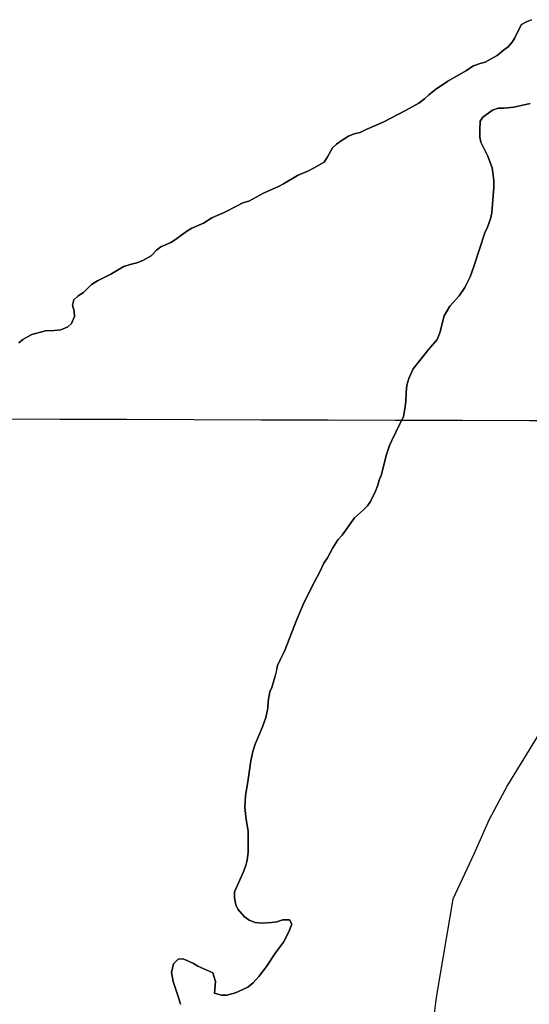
# Model space of a CAD drawing. Extents: x 3161665 to 3199565, y 885729 to 911164.
# Drawn here: x 3175931 to 3176241, y 902934 to 903533 of the extents above; entities that cross this region are included whole.
import ezdxf

# ---------------------------------------------------------------- set-up
doc = ezdxf.new("R2010")
doc.units = 0
for name, color, linetype in [('V-GRID-MAJR', 7, 'Continuous'), ('V-SITE-VEGE', 7, 'Continuous'), ('V-TOPO-SHOR', 7, 'Continuous')]:
    doc.layers.add(name, color=color, linetype=linetype)

msp = doc.modelspace()

# ---------------------------------------------------------------- linework, layer by layer
at = {"layer": 'V-GRID-MAJR'}
msp.add_spline([(3165916.244, 903320.984), (3171139.73, 903304.649), (3176363.22, 903289.0750000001), (3181586.7120000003, 903274.26), (3186810.2060000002, 903260.204), (3192033.702, 903246.909), (3197257.2, 903234.373), (3197257.201, 903234.373)], degree=3, dxfattribs=at)
at = {"layer": 'V-SITE-VEGE'}
for p, q in [((3176235.929, 903530.3379999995), (3176233.629, 903526.1739999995)), ((3176238.929, 903531.9639999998), (3176235.929, 903530.3379999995)), ((3176241.929, 903533.3559999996), (3176238.929, 903531.9639999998)), ((3176233.629, 903526.1739999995), (3176231.785, 903522.2419999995)), ((3176230.174, 903519.6939999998), (3176227.87, 903516.9169999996)), ((3176231.785, 903522.2419999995), (3176230.174, 903519.6939999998)), ((3176224.869, 903514.8299999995), (3176221.179, 903511.5839999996)), ((3176227.87, 903516.9169999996), (3176224.869, 903514.8299999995)), ((3176210.791, 903506.7099999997), (3176206.634, 903505.3149999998)), ((3176213.794, 903507.4119999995), (3176210.791, 903506.7099999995)), ((3176221.179, 903511.5839999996), (3176213.794, 903507.4119999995)), ((3176202.02, 903502.2999999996), (3176191.1720000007, 903496.0359999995)), ((3176206.634, 903505.3149999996), (3176202.02, 903502.2999999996)), ((3176191.1720000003, 903496.0359999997), (3176183.555, 903490.9339999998)), ((3176183.555, 903490.9339999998), (3176179.6350000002, 903487.6899999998)), ((3176173.4050000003, 903482.5929999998), (3176165.328, 903478.1829999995)), ((3176176.866, 903485.1419999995), (3176173.4050000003, 903482.5929999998)), ((3176179.6350000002, 903487.6899999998), (3176176.866, 903485.1419999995)), ((3176231.185, 903480.1779999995), (3176241.1180000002, 903482.2809999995)), ((3176165.328, 903478.1829999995), (3176152.169, 903471.2219999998)), ((3176212.481, 903474.1279999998), (3176218.248, 903478.3019999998)), ((3176218.248, 903478.3019999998), (3176221.713, 903479.4649999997)), ((3176221.713, 903479.4649999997), (3176225.41, 903479.4729999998)), ((3176225.41, 903479.4729999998), (3176231.185, 903480.1779999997)), ((3176152.169, 903471.2219999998), (3176141.551, 903466.5749999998)), ((3176210.648, 903466.2679999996), (3176210.869, 903471.5829999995)), ((3176210.869, 903471.5829999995), (3176212.481, 903474.1279999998)), ((3176134.161, 903463.7879999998), (3176130.698, 903462.3929999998)), ((3176137.858, 903464.7199999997), (3176134.161, 903463.7879999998)), ((3176141.551, 903466.5749999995), (3176137.8580000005, 903464.7199999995)), ((3176210.6580000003, 903461.8769999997), (3176210.648, 903466.2679999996)), ((3176126.774, 903460.0729999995), (3176123.313, 903457.5229999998)), ((3176130.698, 903462.3929999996), (3176126.774, 903460.0729999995)), ((3176211.127, 903458.8749999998), (3176210.6580000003, 903461.8769999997)), ((3176215.539, 903450.3319999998), (3176211.127, 903458.8749999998)), ((3176121.007, 903455.4379999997), (3176117.786, 903449.4209999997)), ((3176123.313, 903457.5229999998), (3176121.007, 903455.4379999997)), ((3176115.9420000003, 903446.6439999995), (3176109.481, 903442.9329999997)), ((3176117.786, 903449.4209999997), (3176115.9420000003, 903446.6439999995)), ((3176218.097, 903443.1749999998), (3176215.539, 903450.3319999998)), ((3176106.4790000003, 903441.3089999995), (3176099.784, 903438.5219999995)), ((3176109.481, 903442.9329999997), (3176106.4790000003, 903441.3089999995)), ((3176219.037, 903435.5499999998), (3176218.097, 903443.1749999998)), ((3176099.784, 903438.5219999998), (3176091.2430000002, 903433.4179999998)), ((3176219.0470000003, 903431.3909999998), (3176219.037, 903435.5499999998)), ((3176079.009, 903427.8429999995), (3176070.006, 903422.9709999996)), ((3176088.475, 903432.0249999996), (3176079.009, 903427.8429999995)), ((3176091.2430000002, 903433.4179999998), (3176088.475, 903432.0249999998)), ((3176217.9250000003, 903415.9039999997), (3176219.0470000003, 903431.3909999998)), ((3176070.006, 903422.9709999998), (3176066.54, 903421.8079999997)), ((3176055.463, 903416.2369999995), (3176047.613, 903412.7539999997)), ((3176062.619, 903419.9499999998), (3176055.463, 903416.2369999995)), ((3176066.54, 903421.8079999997), (3176062.619, 903419.9499999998)), ((3176217.009, 903412.2049999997), (3176217.9250000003, 903415.9039999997)), ((3176047.613, 903412.7539999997), (3176042.538, 903409.5059999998)), ((3176215.1720000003, 903407.1159999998), (3176217.009, 903412.2049999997)), ((3176032.378, 903404.6309999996), (3176025.4560000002, 903399.5319999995)), ((3176035.378, 903406.4869999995), (3176032.378, 903404.6309999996)), ((3176042.538, 903409.5059999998), (3176035.378, 903406.4869999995)), ((3176213.562, 903403.6459999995), (3176215.1720000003, 903407.1159999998)), ((3176025.4560000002, 903399.5319999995), (3176022.687, 903397.6759999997)), ((3176206.904, 903383.0639999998), (3176213.562, 903403.6459999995)), ((3176013.915, 903393.0359999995), (3176010.6890000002, 903389.5579999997)), ((3176016.684, 903395.1199999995), (3176013.915, 903393.0359999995)), ((3176022.687, 903397.6759999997), (3176016.684, 903395.1199999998)), ((3176005.61, 903386.7769999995), (3176001.916, 903385.3819999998)), ((3176010.6890000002, 903389.5579999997), (3176005.61, 903386.7769999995)), ((3175990.6010000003, 903381.1959999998), (3175986.216, 903378.4149999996)), ((3175994.0640000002, 903383.0539999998), (3175990.6010000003, 903381.1959999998)), ((3175997.99, 903384.4479999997), (3175994.0640000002, 903383.0539999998)), ((3176001.916, 903385.3819999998), (3175997.99, 903384.4479999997)), ((3176204.608, 903376.8199999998), (3176206.904, 903383.0639999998)), ((3175978.137, 903374.4659999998), (3175974.444, 903372.1479999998)), ((3175986.216, 903378.4149999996), (3175978.137, 903374.4659999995)), ((3176201.387, 903370.3419999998), (3176204.608, 903376.8199999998)), ((3175971.906, 903369.8319999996), (3175969.602, 903367.2819999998)), ((3175974.444, 903372.1479999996), (3175971.906, 903369.8319999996)), ((3176197.93, 903365.2479999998), (3176201.387, 903370.3419999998)), ((3175963.6040000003, 903362.8809999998), (3175962.918, 903359.6429999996)), ((3175966.3710000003, 903365.1949999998), (3175963.6040000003, 903362.8809999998)), ((3175969.602, 903367.2819999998), (3175966.3710000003, 903365.1949999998)), ((3176192.4, 903358.9979999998), (3176197.93, 903365.2479999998)), ((3175962.918, 903359.6429999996), (3175963.85, 903355.9479999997)), ((3175963.85, 903355.9479999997), (3175964.0870000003, 903352.7129999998)), ((3176188.9450000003, 903353.2119999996), (3176192.4, 903358.9979999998)), ((3175964.0870000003, 903352.7129999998), (3175962.248, 903348.5489999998)), ((3176186.197, 903342.8059999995), (3176188.9450000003, 903353.2119999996)), ((3175951.627, 903344.1329999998), (3175946.542, 903343.8919999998)), ((3175955.787, 903344.6069999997), (3175951.627, 903344.1329999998)), ((3175959.9420000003, 903346.4639999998), (3175955.787, 903344.6069999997)), ((3175962.248, 903348.5489999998), (3175959.9420000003, 903346.4639999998)), ((3175932.6890000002, 903338.7779999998), (3175930.1520000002, 903336.6909999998)), ((3175935.458, 903340.4019999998), (3175932.6890000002, 903338.7779999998)), ((3175938.2290000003, 903341.7949999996), (3175935.458, 903340.4019999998)), ((3175946.542, 903343.8919999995), (3175938.2290000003, 903341.7949999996)), ((3176179.5160000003, 903332.8529999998), (3176184.5870000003, 903338.6429999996)), ((3176184.5870000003, 903338.6429999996), (3176186.197, 903342.8059999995)), ((3176170.069, 903320.8169999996), (3176179.5160000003, 903332.8529999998)), ((3176167.304, 903315.0329999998), (3176170.069, 903320.8169999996)), ((3176166.161, 903310.8699999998), (3176167.304, 903315.0329999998)), ((3176165.7090000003, 903306.4809999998), (3176166.161, 903310.8699999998)), ((3176165.49, 903300.9309999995), (3176165.7090000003, 903306.4809999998)), ((3176164.124, 903291.9159999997), (3176165.037, 903296.5399999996)), ((3176165.037, 903296.5399999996), (3176165.49, 903300.9309999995)), ((3176159.753, 903282.6629999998), (3176164.124, 903291.9159999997)), ((3176156.761, 903276.8769999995), (3176159.753, 903282.6629999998)), ((3176153.546, 903268.0889999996), (3176155.612, 903274.1019999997)), ((3176155.612, 903274.1019999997), (3176156.761, 903276.8769999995)), ((3176150.7970000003, 903256.5279999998), (3176153.546, 903268.0889999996)), ((3176149.419, 903253.0589999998), (3176150.7970000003, 903256.5279999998)), ((3176147.123, 903246.3519999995), (3176148.501, 903250.0519999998)), ((3176148.501, 903250.0519999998), (3176149.419, 903253.0589999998)), ((3176144.133, 903240.1049999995), (3176147.123, 903246.3519999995)), ((3176139.75, 903235.0119999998), (3176142.29, 903237.5599999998)), ((3176142.29, 903237.5599999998), (3176144.133, 903240.1049999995)), ((3176126.846, 903219.7299999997), (3176134.448, 903230.1459999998)), ((3176134.448, 903230.1459999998), (3176139.75, 903235.0119999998)), ((3176124.31, 903216.7209999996), (3176126.846, 903219.7299999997)), ((3176121.0870000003, 903211.8569999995), (3176124.31, 903216.7209999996)), ((3176117.861, 903205.8439999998), (3176121.0870000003, 903211.8569999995)), ((3176113.0300000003, 903196.8209999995), (3176115.791, 903202.6039999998)), ((3176115.791, 903202.6039999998), (3176117.861, 903205.8439999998)), ((3176110.038, 903191.2669999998), (3176113.0300000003, 903196.8209999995)), ((3176103.826, 903178.7739999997), (3176110.038, 903191.2669999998)), ((3176099.2290000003, 903168.3659999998), (3176103.826, 903178.7739999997)), ((3176091.876, 903148.9389999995), (3176099.2290000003, 903168.3659999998)), ((3176089.114, 903143.8449999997), (3176091.876, 903148.9389999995)), ((3176086.822, 903136.4459999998), (3176087.504, 903140.3759999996)), ((3176087.504, 903140.3759999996), (3176089.1140000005, 903143.8449999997)), ((3176085.9020000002, 903133.2079999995), (3176086.822, 903136.4459999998)), ((3176084.0670000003, 903126.9639999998), (3176085.9020000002, 903133.2079999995)), ((3176081.774, 903118.6379999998), (3176082.918, 903124.1879999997)), ((3176082.918, 903124.1879999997), (3176084.0670000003, 903126.9639999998)), ((3176081.552, 903114.2469999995), (3176081.774, 903118.6379999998)), ((3176080.41, 903108.6989999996), (3176081.552, 903114.2469999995)), ((3176078.343, 903102.9179999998), (3176080.41, 903108.6989999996)), ((3176073.975, 903092.5079999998), (3176078.343, 903102.9179999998)), ((3176246.719, 903098.9159999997), (3176227.435, 903067.5059999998)), ((3176072.598, 903087.8839999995), (3176073.975, 903092.5079999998)), ((3176071.222, 903082.3339999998), (3176072.598, 903087.8839999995)), ((3176069.633, 903071.0059999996), (3176071.222, 903082.3339999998)), ((3176068.036, 903061.0649999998), (3176069.633, 903071.0059999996)), ((3176227.435, 903067.5059999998), (3176216.137, 903046.1229999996)), ((3176067.589, 903053.9009999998), (3176068.036, 903061.0649999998)), ((3176068.531, 903046.5079999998), (3176067.589, 903053.9009999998)), ((3176069.705, 903039.5769999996), (3176068.531, 903046.5079999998)), ((3176216.137, 903046.1229999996), (3176206.839, 903025.4109999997)), ((3176069.731, 903026.4029999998), (3176069.705, 903039.5769999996)), ((3176069.045, 903021.7799999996), (3176069.731, 903026.4029999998)), ((3176068.359, 903018.5439999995), (3176069.045, 903021.7799999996)), ((3176206.839, 903025.4109999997), (3176194.219, 902998.0189999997)), ((3176061.463, 903002.5819999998), (3176066.753, 903014.3809999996)), ((3176066.753, 903014.3809999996), (3176068.359, 903018.5439999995)), ((3176061.474, 902998.8859999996), (3176061.463, 903002.5819999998)), ((3176062.174, 902994.7259999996), (3176061.474, 902998.8859999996)), ((3176194.219, 902998.0189999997), (3176184.3310000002, 902940.5999999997)), ((3176063.3370000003, 902991.9549999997), (3176062.174, 902994.7259999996)), ((3176067.507, 902987.3429999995), (3176063.3370000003, 902991.9549999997)), ((3176070.284, 902985.2709999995), (3176067.507, 902987.3429999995)), ((3176073.985, 902983.8899999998), (3176070.284, 902985.2709999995)), ((3176087.1580000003, 902984.3839999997), (3176083.9220000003, 902983.9130000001)), ((3176090.852, 902985.5449999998), (3176087.1580000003, 902984.3839999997)), ((3176094.7800000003, 902985.5549999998), (3176090.852, 902985.5449999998)), ((3176096.173, 902982.7839999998), (3176094.7800000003, 902985.5549999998)), ((3176077.915, 902983.4379999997), (3176073.985, 902983.8899999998)), ((3176083.9220000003, 902983.9129999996), (3176077.915, 902983.4379999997)), ((3176094.336, 902978.1599999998), (3176096.173, 902982.7839999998)), ((3176091.112, 902971.9109999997), (3176094.336, 902978.1599999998)), ((3176086.275, 902965.4319999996), (3176091.112, 902971.9109999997)), ((3176024.3540000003, 902958.8229999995), (3176027.1210000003, 902961.6019999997)), ((3176027.1210000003, 902961.6019999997), (3176030.125, 902961.8389999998)), ((3176030.125, 902961.8389999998), (3176036.3710000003, 902958.8489999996)), ((3176080.745, 902957.0979999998), (3176086.275, 902965.4319999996)), ((3176022.98, 902953.5039999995), (3176024.3540000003, 902958.8229999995)), ((3176036.3710000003, 902958.8489999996), (3176039.148, 902957.2379999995)), ((3176039.148, 902957.2379999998), (3176048.17, 902953.3299999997)), ((3176076.137, 902951.0789999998), (3176080.745, 902957.0979999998)), ((3176024.147, 902947.9599999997), (3176022.98, 902953.5039999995)), ((3176048.17, 902953.3299999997), (3176049.798, 902948.0169999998)), ((3176072.68, 902947.1429999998), (3176076.137, 902951.0789999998)), ((3176027.403, 902938.2609999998), (3176024.147, 902947.9599999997)), ((3176049.798, 902948.0169999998), (3176049.122, 902940.8519999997)), ((3176062.0640000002, 902941.1119999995), (3176069.451, 902944.5929999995)), ((3176069.451, 902944.5929999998), (3176072.68, 902947.1429999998)), ((3176028.569, 902934.1029999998), (3176027.403, 902938.2609999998)), ((3176049.122, 902940.8519999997), (3176053.515, 902939.7069999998)), ((3176053.515, 902939.7069999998), (3176056.751, 902939.7129999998)), ((3176056.751, 902939.7129999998), (3176062.0640000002, 902941.1119999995)), ((3176183.807, 902936.5219999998), (3176181.054, 902915.2289999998)), ((3176184.3310000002, 902940.5999999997), (3176183.807, 902936.5219999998))]:
    msp.add_line(p, q, dxfattribs=at)
at = {"layer": 'V-TOPO-SHOR'}
for points in [[(3175930.152000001, 903336.6909999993), (3175932.689000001, 903338.7779999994), (3175935.458000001, 903340.4019999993), (3175938.229000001, 903341.7949999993), (3175946.544000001, 903343.8919999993), (3175951.627000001, 903344.1329999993), (3175955.787000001, 903344.6069999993), (3175959.942000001, 903346.4639999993), (3175962.248000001, 903348.5489999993), (3175964.087000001, 903352.7129999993), (3175963.850000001, 903355.9479999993), (3175962.918000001, 903359.6429999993), (3175963.604000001, 903362.8809999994), (3175966.371000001, 903365.1969999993), (3175969.602000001, 903367.2839999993), (3175971.906000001, 903369.8319999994), (3175974.444000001, 903372.1479999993), (3175978.137000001, 903374.4659999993), (3175986.216000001, 903378.4149999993), (3175990.601000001, 903381.1959999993), (3175994.064000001, 903383.0539999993), (3175997.990000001, 903384.4479999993), (3176001.916000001, 903385.3819999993), (3176005.610000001, 903386.7769999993), (3176010.687000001, 903389.5599999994), (3176013.915000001, 903393.0359999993), (3176016.684000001, 903395.1199999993), (3176022.687000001, 903397.6759999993), (3176025.456000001, 903399.5319999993), (3176032.378000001, 903404.6309999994), (3176035.378000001, 903406.4869999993), (3176042.5360000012, 903409.5059999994), (3176047.613000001, 903412.7539999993), (3176055.463000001, 903416.2369999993), (3176062.619000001, 903419.9499999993), (3176066.543000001, 903421.8079999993), (3176070.006000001, 903422.9709999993), (3176079.009000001, 903427.8429999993), (3176088.475000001, 903432.0249999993), (3176091.243000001, 903433.4179999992), (3176099.784000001, 903438.5219999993), (3176106.479000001, 903441.3089999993), (3176109.481000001, 903442.9329999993), (3176115.942000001, 903446.6439999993), (3176117.7860000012, 903449.4209999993), (3176121.007000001, 903455.4379999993), (3176123.313000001, 903457.5229999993), (3176126.774000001, 903460.0729999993), (3176130.698000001, 903462.3929999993), (3176134.1610000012, 903463.7879999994), (3176137.858000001, 903464.7199999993), (3176141.551000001, 903466.5749999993), (3176152.169000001, 903471.2219999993), (3176165.328000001, 903478.1829999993), (3176173.405000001, 903482.5929999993), (3176176.866000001, 903485.1419999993), (3176179.635000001, 903487.6899999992), (3176183.555000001, 903490.9339999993), (3176191.172000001, 903496.0359999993), (3176202.020000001, 903502.2999999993), (3176206.634000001, 903505.3149999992), (3176210.791000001, 903506.7099999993), (3176213.794000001, 903507.4099999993), (3176221.179000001, 903511.5859999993), (3176224.869000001, 903514.8299999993), (3176227.870000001, 903516.9169999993), (3176230.174000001, 903519.6939999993), (3176231.785000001, 903522.2419999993), (3176233.627000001, 903526.1739999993), (3176235.929000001, 903530.3379999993), (3176238.929000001, 903531.9639999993), (3176241.929000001, 903533.3559999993)], [(3176241.118000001, 903482.2809999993), (3176231.185000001, 903480.1779999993), (3176225.410000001, 903479.4729999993), (3176221.713000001, 903479.4649999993), (3176218.248000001, 903478.3019999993), (3176212.481000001, 903474.1279999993), (3176210.869000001, 903471.5829999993), (3176210.648000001, 903466.2679999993), (3176210.658000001, 903461.8769999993), (3176211.127000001, 903458.8749999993), (3176215.539000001, 903450.3319999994), (3176218.097000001, 903443.1749999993), (3176219.037000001, 903435.5499999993), (3176219.047000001, 903431.3909999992), (3176217.925000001, 903415.9039999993), (3176217.009000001, 903412.2049999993), (3176215.172000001, 903407.1159999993), (3176213.562000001, 903403.6459999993), (3176206.904000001, 903383.0639999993), (3176204.608000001, 903376.8199999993), (3176201.387000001, 903370.3419999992), (3176197.932000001, 903365.2479999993), (3176192.400000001, 903358.9979999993), (3176188.945000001, 903353.2119999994), (3176186.197000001, 903342.8059999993), (3176184.587000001, 903338.6429999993), (3176179.516000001, 903332.8529999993), (3176170.069000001, 903320.8169999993), (3176167.306000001, 903315.0329999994), (3176166.1610000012, 903310.8699999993), (3176165.709000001, 903306.4789999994), (3176165.490000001, 903300.9309999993), (3176165.037000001, 903296.5399999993), (3176164.1240000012, 903291.9159999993), (3176159.753000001, 903282.6629999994), (3176156.761000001, 903276.8769999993), (3176155.612000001, 903274.1019999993), (3176153.546000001, 903268.0889999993), (3176150.797000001, 903256.5279999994), (3176149.419000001, 903253.0589999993), (3176148.501000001, 903250.0519999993), (3176147.123000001, 903246.3519999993), (3176144.133000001, 903240.1049999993), (3176142.290000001, 903237.5599999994), (3176139.752000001, 903235.0119999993), (3176134.448000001, 903230.1459999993)], [(3176134.448000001, 903230.1459999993), (3176126.846000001, 903219.7299999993), (3176124.310000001, 903216.7189999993), (3176121.087000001, 903211.8589999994), (3176117.863000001, 903205.8439999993), (3176115.791000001, 903202.6039999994), (3176113.030000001, 903196.8209999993), (3176110.038000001, 903191.2669999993), (3176103.826000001, 903178.7739999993), (3176099.229000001, 903168.3659999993), (3176091.876000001, 903148.9369999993), (3176089.114000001, 903143.8449999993), (3176087.504000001, 903140.3759999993), (3176086.820000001, 903136.4459999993), (3176085.902000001, 903133.2079999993), (3176084.067000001, 903126.9639999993), (3176082.918000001, 903124.1879999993), (3176081.774000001, 903118.6379999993), (3176081.552000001, 903114.2469999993), (3176080.410000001, 903108.6989999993), (3176078.343000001, 903102.9179999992), (3176073.975000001, 903092.5079999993), (3176072.598000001, 903087.8839999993), (3176071.224000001, 903082.3339999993), (3176069.633000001, 903071.0059999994), (3176068.0360000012, 903061.0649999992), (3176067.589000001, 903053.8989999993), (3176068.531000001, 903046.5079999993), (3176069.703000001, 903039.5769999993), (3176069.731000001, 903026.4049999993), (3176069.047000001, 903021.7799999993), (3176068.361000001, 903018.5439999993), (3176066.753000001, 903014.3809999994), (3176061.463000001, 903002.5819999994), (3176061.472000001, 902998.8859999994), (3176062.174000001, 902994.7259999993), (3176063.337000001, 902991.9549999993), (3176067.507000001, 902987.3429999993), (3176070.284000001, 902985.2709999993), (3176073.985000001, 902983.8899999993), (3176077.915000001, 902983.4379999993), (3176083.922000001, 902983.9129999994), (3176087.158000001, 902984.3839999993), (3176090.852000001, 902985.5449999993), (3176094.780000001, 902985.5549999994), (3176096.173000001, 902982.7839999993), (3176094.336000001, 902978.1599999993), (3176091.112000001, 902971.9109999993), (3176086.275000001, 902965.4319999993), (3176080.745000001, 902957.0979999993), (3176076.137000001, 902951.0789999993), (3176072.680000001, 902947.1429999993), (3176069.451000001, 902944.5929999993), (3176062.064000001, 902941.1119999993), (3176056.751000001, 902939.7129999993), (3176053.515000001, 902939.7069999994), (3176049.122000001, 902940.8519999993), (3176049.798000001, 902948.0169999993), (3176048.170000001, 902953.3299999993), (3176039.148000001, 902957.2379999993), (3176036.371000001, 902958.8489999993), (3176030.125000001, 902961.8389999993), (3176027.121000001, 902961.6019999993), (3176024.354000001, 902958.8229999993), (3176022.980000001, 902953.5039999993), (3176024.147000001, 902947.9599999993), (3176027.403000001, 902938.2609999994), (3176028.569000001, 902934.1029999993)]]:
    msp.add_lwpolyline(points, dxfattribs=at)

doc.saveas('drawing.dxf')
